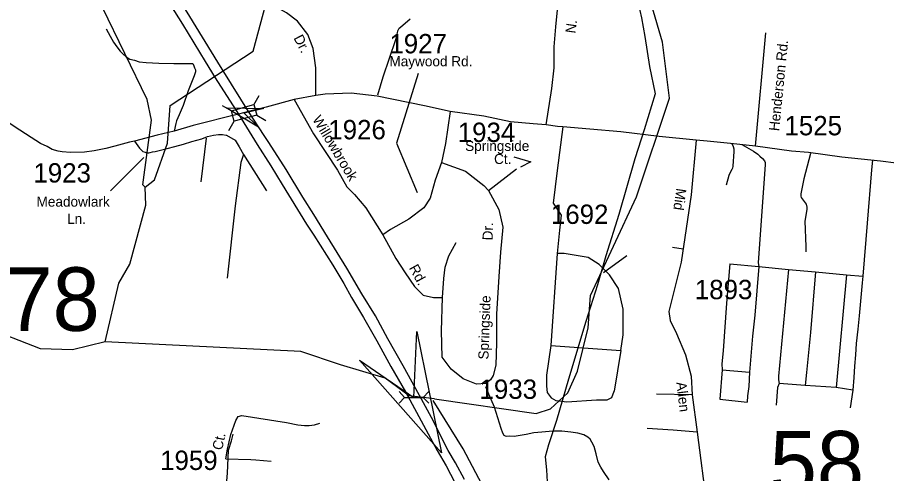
# Model space of a CAD drawing. Extents: x 884530 to 1028605, y 526725 to 653634.
# Drawn here: x 975781 to 981400, y 589776 to 592722 of the extents above; entities that cross this region are included whole.
import ezdxf

# ---------------------------------------------------------------- set-up
doc = ezdxf.new("R2010")
doc.units = 0
for name, color, linetype in [('Exist Hydrographic Creek Single Shore', 7, 'Continuous'), ('Exist Hydrographic Misc Water Feature', 7, 'Continuous'), ('Exist Road Non-System Type 51', 7, 'Continuous'), ('Exist Road Primary Interstate Divided Center Attributed', 7, 'Continuous'), ('Exist Road Secondary Structure Culvert Attributed CELL', 7, 'Continuous'), ('Exist Road Secondary Structure Culvert CELL', 7, 'Continuous'), ('Exist Road Secondary Structure Culvert Number Label', 7, 'Continuous'), ('Exist Road Secondary Structure Standard Bridge Attributed CELL', 7, 'Continuous'), ('Exist Road Secondary Structure Standard Bridge CELL', 7, 'Continuous'), ('Exist Road Secondary Structure Standard Bridge Number Label', 7, 'Continuous'), ('Exist Road Secondary Type 51 Attributed', 7, 'Continuous'), ('Exist Road Secondary Type 51 Label', 7, 'Continuous'), ('Exist Road Secondary Type 51 Number Label', 7, 'Continuous'), ('Exist Utilities Electrical Transmission Line', 7, 'Continuous')]:
    doc.layers.add(name, color=color, linetype=linetype)

msp = doc.modelspace()

# ---------------------------------------------------------------- linework, layer by layer
at = {"layer": 'Exist Hydrographic Creek Single Shore'}
for points in [[(976607.9, 591625.2), (976591.8, 591642), (976647.9, 592057.7), (976619.1, 592192.8), (976331.1, 592786), (976505.1, 593957.5), (976513.4, 594196.8), (976892, 594776.6), (977081.6, 594953.3), (977250.5, 595015.6), (977634.7, 595034.1), (977921.8, 595133.3), (978231.7, 595173), (978444.8, 595306.6), (978680.4, 595607)], [(976348.2, 590626.3), (976436.3, 591005.2), (976507.1, 591128.5), (976612.1, 591510.3), (976607.9, 591625.2)], [(976348.2, 590626.3), (976137.9, 590574.7), (975929.7, 590582.2), (975565, 590723.1), (974388.7, 591470)], [(978478.3, 590258.3), (978313.8, 590278.9), (978159.2, 590393.1), (977870.3, 590477.7), (977613.5, 590564.7), (976348.2, 590626.3)], [(979248.8, 588772.5), (979156.2, 588957.7), (978978.7, 589318.7), (978846.4, 589590.5), (978662.6, 589935.1), (978468.1, 590248)]]:
    msp.add_lwpolyline(points, dxfattribs=at)
at = {"layer": 'Exist Hydrographic Misc Water Feature'}
for points in [[(978478.3, 590258.3), (979133.8, 590163.3), (979226.8, 590194.2), (979338.8, 590297), (979402, 590436.8), (979470.1, 590717.7), (979485.6, 590927.4), (979782.9, 591564.6), (979996.7, 592200.3), (979950.9, 592562.3), (979824.1, 592998), (979661.5, 593362.2)], [(976607.9, 591625.2), (976667.9, 591673.3), (976751.2, 591911.2), (976768, 592153.7), (977305.2, 592503.9), (977468.3, 593114.3)]]:
    msp.add_lwpolyline(points, dxfattribs=at)
at = {"layer": 'Exist Road Non-System Type 51'}
for p, q in [((977002.1, 591942.6), (976966.1, 591661.1)), ((977243.4, 591836.1), (977391.2, 591601.4)), ((980084.3, 591224.6), (980016.4, 591235.8)), ((979570, 591075.4), (979720.5, 591184.2)), ((980386.2, 591130.1), (980574.1, 591113.9)), ((980574.1, 591113.9), (980765.2, 591094.4)), ((980765.2, 591094.4), (980940.2, 591079.4)), ((980940.2, 591079.4), (981141, 591058.8)), ((981141, 591058.8), (981072.9, 590331.6)), ((981141, 591058.8), (981245.6, 591051.2)), ((980336.6, 590446.6), (980321.4, 590257.6)), ((980336.6, 590446.6), (980513.8, 590432)), ((980873.2, 590345.3), (980704.8, 590358.1)), ((981072.9, 590331.6), (980873.2, 590345.3)), ((981180.9, 590314.5), (981072.9, 590331.6)), ((980142.7, 590285.8), (979911.6, 590288.3)), ((981180.9, 590314.5), (981164, 590201.3)), ((980321.4, 590257.6), (980498.7, 590237.2))]:
    msp.add_line(p, q, dxfattribs=at)
for points in [[(978111.2, 592223), (978146.2, 592339.7), (978187, 592459.2), (978226.9, 592580.7), (978238.3, 592623.4), (978241.2, 592636.6), (978244.9, 592645.2), (978248.7, 592652.8), (978257.3, 592660.4), (978320.8, 592712.5)], [(976355.5, 592648), (976381.9, 592601.1), (976402.5, 592562.3), (976423.5, 592531.4), (976446.6, 592504.7), (976466, 592484), (976485.3, 592467.4), (976508.8, 592452.5), (976538.6, 592445.5), (976568.3, 592436.5), (976614.2, 592430.8), (976696.1, 592427.9), (976792.1, 592424.8), (976916.1, 592424.5)], [(976916.1, 592424.5), (976921.6, 592410.2), (976927.1, 592396), (976932.7, 592383.7), (976932.2, 592371.7), (976923.3, 592344.1), (976885.9, 592247.2), (976852.6, 592152.5), (976826.6, 592093.2), (976809.2, 592053.9), (976804.7, 592038), (976795.1, 591987.6)], [(977132.3, 591962.2), (977188, 591930.4), (977213.8, 591886), (977243.4, 591836.1)], [(980400, 591907.6), (980407.9, 591888.4), (980411.8, 591872.9), (980411.8, 591857.4), (980405.9, 591760.7), (980403.5, 591749.6), (980399.4, 591739.3), (980390.8, 591724.7), (980380.8, 591700.4), (980362.5, 591638.5)], [(980463.2, 591901), (980539.5, 591859.1), (980567.7, 591838.6), (980580.4, 591827), (980597.6, 591812), (980611.4, 591796.1), (980614.7, 591785), (980614.1, 591772.8), (980569.8, 591137.6), (980574.1, 591113.9)], [(980907.3, 591844.4), (980865.2, 591679.3), (980844.4, 591582.2), (980846.1, 591568.6), (980847.1, 591558.8), (980879.4, 591516.8), (980884.6, 591497.2), (980883.4, 591481), (980871.2, 591406.6), (980876.8, 591242.5), (980878, 591207.4)], [(977243.4, 591836.1), (977224.9, 591784.4), (977189.8, 591505.3), (977136.2, 591037.6)], [(981308.3, 591800), (981301.9, 591737.7), (981274.8, 591394.5), (981245.6, 591051.2)], [(980386.2, 591130.1), (980364.7, 590877.4), (980343, 590568.6), (980334.7, 590484.2), (980336.6, 590446.6)], [(980574.1, 591113.9), (980548.2, 590798.6), (980532.6, 590664), (980513.8, 590432)], [(980765.2, 591094.4), (980700.1, 590406), (980701, 590381.2), (980704.8, 590358.1)], [(980940.2, 591079.4), (980908.2, 590688.5), (980881.7, 590429.1), (980873.2, 590345.3)], [(981245.6, 591051.2), (981242.5, 591009.2), (981222.6, 590795), (981213.4, 590709.6), (981203, 590617.3), (981197.8, 590543.4), (981192.8, 590470.5), (981188.7, 590397.5), (981180.9, 590314.5)], [(979230, 590602.4), (979201.8, 590411), (979201.8, 590340.8), (979205.5, 590300.1), (979231.4, 590265), (979260.9, 590248.4), (979333, 590239.1), (979525.1, 590252.1), (979593.5, 590252.1), (979623, 590268.7), (979638.5, 590308.6)], [(979682.7, 590570.4), (979638.5, 590308.6)], [(980513.8, 590432), (980509.3, 590339.7), (980501.4, 590278), (980498.7, 590237.2)], [(979606.9, 589735.3), (979568.7, 589788.7), (979551.7, 589817.5), (979534.8, 589850), (979522.6, 589904.5), (979510.2, 589950.9), (979495.1, 589979.4), (979483.7, 589997.9), (979468.4, 590012.4), (979442.9, 590027.3), (979403.1, 590036.7), (979359.4, 590044.2), (979299.5, 590050.2), (979251.5, 590050), (979217.5, 590049.1), (979171.2, 590044.8), (979119, 590038.4), (979070.6, 590028.2), (979030.3, 590021.6), (978992.2, 590016.8), (978962.2, 590018), (978944.2, 590016.5), (978936.2, 590018.9), (978928.3, 590023.1), (978918.8, 590037.5), (978907.8, 590067.9), (978864.5, 590205.4), (978829.4, 590288.7), (978809.2, 590337.4)], [(980704.8, 590358.1), (980694, 590332.1), (980685.3, 590218.7)], [(977127.7, 589870.6), (977138.9, 589933.5), (977161.1, 590028.6), (977192.7, 590118.1), (977208.7, 590145.6), (977232.4, 590150.8), (977520.4, 590105.1), (977593.2, 590091.6), (977636.4, 590087), (977666.3, 590086.3), (977701, 590091), (977737, 590101.9)], [(980174.5, 590043.6), (980020.3, 590057.7), (979851.1, 590068.2)], [(977127.7, 589870.6), (977289.3, 589866.2), (977323.4, 589864), (977421.4, 589857.1)]]:
    msp.add_lwpolyline(points, dxfattribs=at)
at = {"layer": 'Exist Road Primary Interstate Divided Center Attributed'}
for points in [[(977276, 592115), (977115.3, 592372), (977076.3, 592433.9), (976896.2, 592728.4), (976635.7, 593149.7), (976499.5, 593368.5), (976376.6, 593552.8), (976184.8, 593871.5), (976023.6, 594123), (975822.1, 594453.2), (975668.6, 594698.9), (975482.4, 594992.6), (975253.8, 595349.1), (975069.8, 595662.6), (974979.7, 595810.5), (974933.4, 595879.6)], [(974872.6, 595816.4), (974892.7, 595782.1), (975006.8, 595598.5), (975104.4, 595456.2), (975196.9, 595310.7), (975307.7, 595134.5), (975507.4, 594827.5), (975618.7, 594652.8), (975762.6, 594416.7), (975943, 594126.8), (976081.1, 593902.2), (976286.5, 593573.9), (976401.6, 593385.8), (976568.5, 593124.7), (976848.7, 592679.3), (976995.2, 592438.7), (977059.2, 592332.5), (977210.3, 592097)], [(977210.3, 592097), (977331.2, 591900.8), (977419.1, 591764.2), (977492.4, 591643.1), (977651, 591388), (977697.1, 591315.4), (977819.9, 591121.8), (977891.6, 591003.2), (977941, 590914.4), (978017.8, 590784.7), (978103.9, 590634.6), (978196, 590467.3), (978289.8, 590303.5), (978376, 590144), (978451.9, 590005.7), (978495.4, 589925.5), (978553.1, 589825.8), (978639.3, 589661.2)], [(978671.9, 589737), (978612.2, 589846.2), (978566.2, 589926.4), (978457, 590138), (978379.4, 590279.6), (978274.5, 590471.6), (978174.7, 590647.4), (978095.4, 590795), (978007.5, 590937.5), (977910.3, 591102.1), (977786.7, 591306.1), (977697.1, 591448.5), (977626.1, 591561.2), (977518.3, 591740.7), (977405.6, 591914), (977376, 591959.7), (977276, 592115)]]:
    msp.add_lwpolyline(points, dxfattribs=at)
at = {"layer": 'Exist Road Secondary Structure Culvert Attributed CELL'}
msp.add_lwpolyline([(978363.3, 590694.6), (978523.4, 589910.8), (977992.9, 590509.6), (978344.7, 590268.6)], close=True, dxfattribs=at)
at = {"layer": 'Exist Road Secondary Structure Culvert CELL'}
for p, q in [((978249.3, 590305.5), (978284.2, 590268.6)), ((978440, 590305.5), (978405.1, 590268.6)), ((978249.3, 590231.8), (978284.2, 590268.6)), ((978284.2, 590268.6), (978405.1, 590268.6)), ((978440, 590231.8), (978405.1, 590268.6))]:
    msp.add_line(p, q, dxfattribs=at)
at = {"layer": 'Exist Road Secondary Structure Standard Bridge Attributed CELL'}
msp.add_lwpolyline([(977339.4, 592012.9), (977130.1, 592138), (977373.9, 592134.3), (977247.3, 592104.7)], close=True, dxfattribs=at)
at = {"layer": 'Exist Road Secondary Structure Standard Bridge CELL'}
for p, q in [((977310.2, 592158.5), (977344.7, 592218.3)), ((977104.4, 592154.2), (977164.2, 592119.7)), ((977328.1, 592091.9), (977387.9, 592057.4)), ((977148, 591991.8), (977182.5, 592051.6))]:
    msp.add_line(p, q, dxfattribs=at)
msp.add_lwpolyline([(977164.2, 592119.7), (977310.2, 592158.9), (977328.4, 592090.7), (977182.5, 592051.6)], close=True, dxfattribs=at)
at = {"layer": 'Exist Road Secondary Type 51 Attributed'}
msp.add_line((977276, 592115), (977210.3, 592097), dxfattribs=at)
for points in [[(979198.8, 592028.4), (979236.1, 592264), (979250.8, 592397.7), (979251, 592533.2), (979260.6, 592660.9), (979273.6, 592792.1), (979289.5, 592965.7), (979308.1, 593131.1), (979334.8, 593375.2), (979354.2, 593566)], [(977710.3, 592219), (977710.3, 592396.2), (977693.8, 592522), (977658.8, 592612.7), (977590.8, 592697.2), (977520.8, 592752.8), (977442.5, 592796.1), (977380.7, 592820.9), (977236.5, 592866.2), (977092.3, 592903.3), (977014, 592930.1)], [(980552.7, 591891.9), (980618.2, 592622.2)], [(977569.5, 592191.2), (977390.3, 592143.8), (977276, 592115)], [(977710.3, 592219), (977569.5, 592191.2)], [(977569.5, 592191.2), (977695.2, 591970.7), (977849.6, 591736.5), (977911.4, 591627.2), (977960.8, 591577.8), (978032.9, 591493.3), (978143.9, 591318.5)], [(978578.8, 592114.9), (978412, 592152), (978107.1, 592213.9), (977938.2, 592232.4), (977771.7, 592226.6), (977710.3, 592219)], [(976537.5, 591923.6), (976505.3, 591916.7), (976411.2, 591891.9), (976352, 591876.3), (976278.2, 591860.1), (976215.8, 591852.2), (976123.7, 591849.4), (976069.8, 591853.3), (976045.9, 591858), (976006.3, 591869.4), (975972.9, 591888.7), (975931.7, 591908.1), (975870.8, 591946.2), (975796.6, 591994.9), (975741.7, 592030.8), (975714.5, 592049.7), (975673, 592067.2), (975633.5, 592080.6), (975597.7, 592093.7), (975516.4, 592110.5), (975405, 592130.4), (975347.1, 592136.6), (975257.5, 592145.6), (975133, 592161.8)], [(977210.3, 592097), (977131.6, 592078.2), (976995.1, 592044.4), (976918.5, 592025.3), (976795.1, 591987.6), (976685.5, 591960.9), (976537.5, 591923.6)], [(978578.8, 592114.9), (978548.6, 591909.1), (978522.9, 591785.4)], [(979198.8, 592028.4), (979115.9, 592035.1), (978969.3, 592048.8), (978795.3, 592084.4), (978578.8, 592114.9)], [(979306.3, 592015), (979272, 592018.5), (979198.8, 592028.4)], [(979306.3, 592015), (979269.5, 591734.4), (979243.8, 591523.1), (979295.3, 591445.8), (979285, 591347.9), (979269.5, 591198.4)], [(980169.3, 591929.8), (979929.9, 591954), (979682.7, 591983.6), (979481.1, 592001.5), (979306.3, 592015)], [(976537.5, 591923.6), (976571.2, 591878), (976592.1, 591855.4), (976608.1, 591852.7), (976616, 591848.3), (976622, 591848.2), (976630, 591847.9), (976640.5, 591849.7), (976654.6, 591853.2), (976672.1, 591855.4), (976706.1, 591864.8), (976748.4, 591875.3), (976799.6, 591888.7), (976854.1, 591902.8), (976908.6, 591920.6), (976973.4, 591938.5), (977009.7, 591952.9), (977048.2, 591961.5), (977082.3, 591966.4), (977106.3, 591965.5), (977130.3, 591962.6), (977132.3, 591962.2)], [(980169.3, 591929.8), (980136, 591576.1), (980070.9, 591141), (980005.2, 590874.1), (979992.6, 590823.2), (980001.2, 590765.6), (980041.1, 590681.9), (980100.8, 590542.5), (980136.7, 590405.5), (980142.7, 590285.8), (980174.5, 590043.6), (980236.8, 589561.4), (980259.2, 589398.9), (980270.4, 589264.4), (980220, 588961.7), (980091.2, 588294.8)], [(980552.7, 591891.9), (980390.5, 591907), (980240.5, 591923.1), (980169.3, 591929.8)], [(982216.1, 591690.7), (982067.4, 591708.3), (981745.9, 591745), (981562.5, 591767.3), (981359.4, 591794.2), (981110, 591818.8), (980894.7, 591849.1), (980785.9, 591858.5), (980552.7, 591891.9)], [(978522.9, 591785.4), (978481.7, 591672), (978448.4, 591555.3), (978408.6, 591493.6), (978311.8, 591419.5), (978193.3, 591352.5), (978143.9, 591318.5)], [(978522.9, 591785.4), (978677.4, 591728.7), (978795.8, 591636), (978826.7, 591605)], [(978826.7, 591605), (979006.9, 591744.2)], [(978826.7, 591605), (978893.7, 591481.4), (978919.4, 591368), (978904.3, 591205.8), (978893.7, 591048.5), (978878.2, 590806.3), (978878.2, 590620.8), (978873.1, 590476.5), (978856.5, 590410.1), (978838.6, 590382.2), (978806.1, 590358), (978749.5, 590352.8), (978661.9, 590388.9), (978584.7, 590450.7), (978528, 590528), (978522.9, 590698.1), (978529.1, 590912.5)], [(978143.9, 591318.5), (978228.3, 591166), (978288.1, 591073.2), (978347.8, 590984.6), (978403.4, 590929), (978471.4, 590914.5), (978529.1, 590912.5)], [(978529.1, 590912.5), (978537.3, 591036.1), (978545.5, 591110.3), (978570.3, 591182.5), (978617.6, 591269.1)], [(979269.5, 591198.4), (979230, 590602.4)], [(979682.7, 590570.4), (979697, 590672.8), (979697, 590837.7), (979666.1, 590971.7), (979609.4, 591059.3), (979542.5, 591126.3), (979470.4, 591172.7), (979315.9, 591198.4), (979269.5, 591198.4)], [(979230, 590602.4), (979682.7, 590570.4)], [(976802, 589056.7), (976998.1, 589421.1), (977129, 589654.8), (977139.6, 589778.7), (977146.7, 589927.5), (977164.4, 589987.7), (977175, 590030.1)]]:
    msp.add_lwpolyline(points, dxfattribs=at)
at = {"layer": 'Exist Road Secondary Type 51 Label'}
for points in [[(978371.7, 592361), (978231.5, 591910.3), (978364.4, 591592.6)], [(976384.2, 591602.7), (976598.3, 591817)], [(978991, 591821.6), (979099.1, 591790.7), (979032.2, 591754.6)]]:
    msp.add_lwpolyline(points, dxfattribs=at)
at = {"layer": 'Exist Utilities Electrical Transmission Line'}
msp.add_lwpolyline([(979793.5, 592815.1), (979816.2, 592720.2), (979836.2, 592599.6), (979867.5, 592406.3), (979903.3, 592228.9), (979833.2, 591995.3), (979772.6, 591809.2), (979668.2, 591448.6), (979584.8, 591183.2), (979530.4, 590995), (979456.2, 590759.3), (979343.1, 590385), (979265.9, 590119.5), (979214.3, 589961.1), (979191.8, 589883.9), (979200.9, 589799.5), (979214.8, 589569)], dxfattribs=at)

# ---------------------------------------------------------------- texts
at = {"layer": 'Exist Road Secondary Structure Culvert Number Label'}
msp.add_text('C178', height=410.1, dxfattribs=at).set_placement((975002.7, 590697.9))
at = {"layer": 'Exist Road Secondary Structure Standard Bridge Number Label'}
msp.add_text('58', height=410.1, dxfattribs=at).set_placement((980644, 589641.2))
at = {"layer": 'Exist Road Secondary Type 51 Attributed'}
msp.add_text('Ct.', height=65.62, rotation=77.8939, dxfattribs=at).set_placement((977104.4, 589923.5))
at = {"layer": 'Exist Road Secondary Type 51 Label'}
for s, height, rotation, p in [('N.', 65.62, 82.1274, (979387.6, 592616.4)), ('Dr.', 65.62, 297.5322, (977564.6, 592589.8)), ('Henderson Rd.', 65.617, 84.2158, (980704.4, 591985.9)), ('Willowbrook', 65.617, 301.1143, (977685.3, 592064.6)), ('Mid', 65.62, 261.9116, (980040.9, 591621.9)), ('Dr.', 65.62, 88.0139, (978852.6, 591281.5)), ('Rd.', 65.62, 298.9257, (978310.3, 591104.7)), ('Springside', 65.62, 87.9875, (978825.8, 590511.7)), ('Allen', 65.62, 276.9769, (980039.7, 590365))]:
    msp.add_text(s, height=height, rotation=rotation, dxfattribs=at).set_placement(p)
for s, height, p in [('Maywood Rd.', 65.617, (978186, 592406.6)), ('Springside', 65.62, (978675.5, 591859.9)), ('Ct.', 65.62, (978862.4, 591775.5)), ('Meadowlark', 65.62, (975905.3, 591500)), ('Ln.', 65.62, (976102.8, 591389.2))]:
    msp.add_text(s, height=height, dxfattribs=at).set_placement(p)
at = {"layer": 'Exist Road Secondary Type 51 Number Label'}
for s, p in [('1927', (978185.8, 592490.3)), ('1525', (980739.5, 591961)), ('1926', (977791, 591935.2)), ('1934', (978627.7, 591917.8)), ('1923', (975885, 591655.9)), ('1692', (979229.9, 591388.7)), ('1893', (980160.2, 590902.5)), ('1933', (978768.4, 590258.8)), ('1959', (976703.9, 589799.6))]:
    msp.add_text(s, height=125, dxfattribs=at).set_placement(p)

doc.saveas('drawing.dxf')
